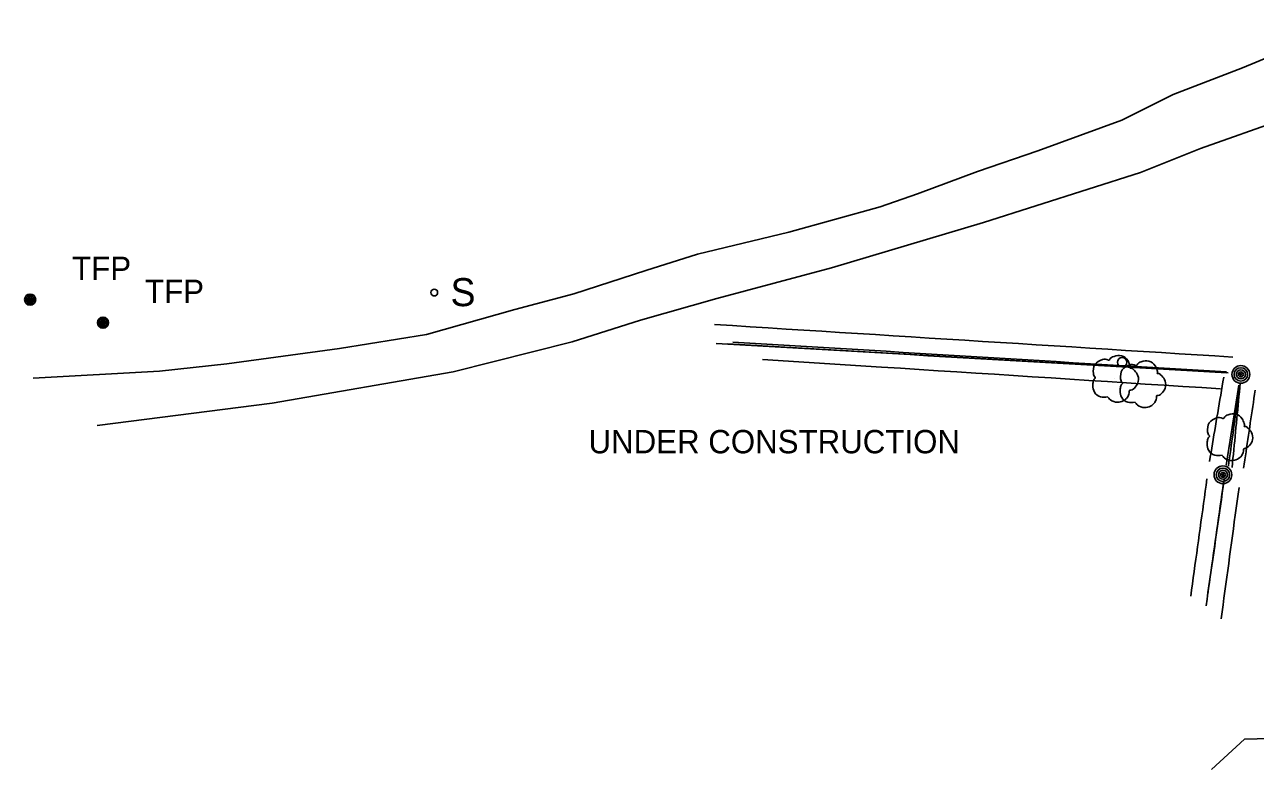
# Model space of a CAD drawing. Extents: x 368532 to 392481, y 10654822 to 10676899.
# Drawn here: x 373490.5 to 373753.9, y 10671783.2 to 10671942.5 of the extents above; entities that cross this region are included whole.
import ezdxf

# ---------------------------------------------------------------- set-up
doc = ezdxf.new("R2010")
doc.units = 0
for name, color, linetype in [('p_Catenary', 7, 'Continuous'), ('p_road dirt road', 7, 'Continuous'), ('p_structure constr area', 7, 'Continuous'), ('p_structure sign', 7, 'Continuous'), ('p_utility general pole', 7, 'Continuous'), ('p_utility guy anchor', 7, 'Continuous'), ('p_veg tree', 7, 'Continuous')]:
    doc.layers.add(name, color=color, linetype=linetype)

msp = doc.modelspace()

# ---------------------------------------------------------------- linework, layer by layer
at = {"layer": 'p_Catenary'}
for points in [[(373638.13, 10671878.31), (373641.96, 10671878.07), (373645.78, 10671877.83), (373649.6, 10671877.59), (373653.43, 10671877.35), (373657.25, 10671877.11), (373661.08, 10671876.87), (373664.9, 10671876.63), (373668.73, 10671876.39), (373672.55, 10671876.15), (373676.38, 10671875.91), (373680.2, 10671875.67), (373684.03, 10671875.43), (373687.85, 10671875.19), (373691.68, 10671874.95), (373695.5, 10671874.71), (373699.33, 10671874.47), (373703.15, 10671874.23), (373706.98, 10671873.99), (373710.8, 10671873.75), (373714.63, 10671873.51), (373718.45, 10671873.27), (373722.27, 10671873.03), (373726.1, 10671872.79), (373729.92, 10671872.55), (373733.75, 10671872.31), (373737.57, 10671872.07), (373741.4, 10671871.83), (373745.22, 10671871.59), (373749.05, 10671871.35)], [(373638.46, 10671874.24), (373642.24, 10671874.03), (373646.02, 10671873.81), (373649.8, 10671873.6), (373653.58, 10671873.38), (373657.35, 10671873.16), (373661.13, 10671872.95), (373664.91, 10671872.73), (373668.69, 10671872.51), (373672.47, 10671872.3), (373676.24, 10671872.08), (373680.02, 10671871.87), (373683.8, 10671871.65), (373687.58, 10671871.43), (373691.36, 10671871.22), (373695.13, 10671871), (373698.91, 10671870.79), (373702.69, 10671870.57), (373706.47, 10671870.35), (373710.24, 10671870.14), (373714.02, 10671869.92), (373717.8, 10671869.71), (373721.58, 10671869.49), (373725.36, 10671869.27), (373729.13, 10671869.06), (373732.91, 10671868.84), (373736.69, 10671868.62), (373740.47, 10671868.41), (373744.25, 10671868.19), (373748.02, 10671867.98)], [(373640.93, 10671874.2), (373644.61, 10671873.98), (373648.29, 10671873.77), (373651.98, 10671873.55), (373655.66, 10671873.34), (373659.35, 10671873.12), (373663.03, 10671872.91), (373666.72, 10671872.69), (373670.4, 10671872.48), (373674.09, 10671872.26), (373677.77, 10671872.05), (373681.45, 10671871.83), (373685.14, 10671871.62), (373688.82, 10671871.4), (373692.51, 10671871.19), (373696.19, 10671870.97), (373699.88, 10671870.76), (373703.56, 10671870.54), (373707.24, 10671870.33), (373710.93, 10671870.11), (373714.61, 10671869.9), (373718.3, 10671869.68), (373721.98, 10671869.47), (373725.67, 10671869.25), (373729.35, 10671869.03), (373733.04, 10671868.82), (373736.72, 10671868.6), (373740.4, 10671868.39), (373744.09, 10671868.17), (373747.77, 10671867.96)], [(373642.04, 10671874.56), (373645.68, 10671874.34), (373649.33, 10671874.12), (373652.97, 10671873.9), (373656.62, 10671873.68), (373660.26, 10671873.46), (373663.9, 10671873.24), (373667.55, 10671873.02), (373671.19, 10671872.8), (373674.83, 10671872.58), (373678.48, 10671872.36), (373682.12, 10671872.14), (373685.76, 10671871.92), (373689.41, 10671871.7), (373693.05, 10671871.48), (373696.69, 10671871.26), (373700.34, 10671871.03), (373703.98, 10671870.81), (373707.63, 10671870.59), (373711.27, 10671870.37), (373714.91, 10671870.15), (373718.56, 10671869.93), (373722.2, 10671869.71), (373725.84, 10671869.49), (373729.49, 10671869.27), (373733.13, 10671869.05), (373736.77, 10671868.83), (373740.42, 10671868.61), (373744.06, 10671868.39), (373747.7, 10671868.17)], [(373648.38, 10671870.86), (373673.88, 10671869.22), (373677.91, 10671868.96), (373681.94, 10671868.7), (373685.97, 10671868.44), (373690, 10671868.18), (373694.03, 10671867.92), (373698.06, 10671867.67), (373702.09, 10671867.41), (373706.12, 10671867.15), (373710.15, 10671866.89), (373714.18, 10671866.63), (373718.21, 10671866.37), (373722.24, 10671866.11), (373726.27, 10671865.85), (373730.3, 10671865.59), (373734.33, 10671865.33), (373738.36, 10671865.08), (373742.39, 10671864.82), (373746.42, 10671864.56)], [(373747.09, 10671867.02), (373746.93, 10671866.07), (373746.77, 10671865.12), (373746.61, 10671864.17), (373746.45, 10671863.23), (373746.29, 10671862.28), (373746.13, 10671861.33), (373745.97, 10671860.39), (373745.81, 10671859.44), (373745.65, 10671858.49), (373745.49, 10671857.54), (373745.33, 10671856.6), (373745.17, 10671855.65), (373745.01, 10671854.7), (373744.85, 10671853.75), (373744.7, 10671852.81), (373744.54, 10671851.86), (373744.38, 10671850.91), (373744.22, 10671849.97), (373744.06, 10671849.02)], [(373750.36, 10671865.31), (373750.21, 10671864.41), (373750.07, 10671863.51), (373749.92, 10671862.61), (373749.78, 10671861.71), (373749.63, 10671860.81), (373749.49, 10671859.91), (373749.34, 10671859.01), (373749.19, 10671858.11), (373749.05, 10671857.21), (373748.9, 10671856.31), (373748.76, 10671855.41), (373748.61, 10671854.51), (373748.47, 10671853.61), (373748.32, 10671852.71), (373748.18, 10671851.81), (373748.03, 10671850.91), (373747.88, 10671850.01), (373747.74, 10671849.11), (373747.59, 10671848.21)], [(373750.65, 10671865.8), (373750.56, 10671864.85), (373750.46, 10671863.9), (373750.37, 10671862.95), (373750.28, 10671862), (373750.19, 10671861.04), (373750.09, 10671860.09), (373750, 10671859.14), (373749.91, 10671858.19), (373749.82, 10671857.24), (373749.72, 10671856.29), (373749.63, 10671855.34), (373749.54, 10671854.39), (373749.45, 10671853.44), (373749.35, 10671852.49), (373749.26, 10671851.53), (373749.17, 10671850.58), (373749.07, 10671849.63), (373748.98, 10671848.68), (373748.89, 10671847.73)], [(373750.45, 10671864.96), (373750.32, 10671864.07), (373750.2, 10671863.17), (373750.08, 10671862.28), (373749.95, 10671861.39), (373749.83, 10671860.5), (373749.71, 10671859.6), (373749.58, 10671858.71), (373749.46, 10671857.82), (373749.33, 10671856.93), (373749.21, 10671856.03), (373749.09, 10671855.14), (373748.96, 10671854.25), (373748.84, 10671853.36), (373748.72, 10671852.46), (373748.59, 10671851.57), (373748.47, 10671850.68), (373748.34, 10671849.79), (373748.22, 10671848.89), (373748.1, 10671848)], [(373753.85, 10671864.27), (373753.72, 10671863.4), (373753.58, 10671862.52), (373753.45, 10671861.64), (373753.32, 10671860.76), (373753.19, 10671859.88), (373753.06, 10671859), (373752.92, 10671858.12), (373752.79, 10671857.25), (373752.66, 10671856.37), (373752.53, 10671855.49), (373752.4, 10671854.61), (373752.27, 10671853.73), (373752.13, 10671852.85), (373752, 10671851.97), (373751.87, 10671851.1), (373751.74, 10671850.22), (373751.61, 10671849.34), (373751.47, 10671848.46), (373751.34, 10671847.58)], [(373743.51, 10671845.29), (373743.33, 10671843.97), (373743.14, 10671842.64), (373742.96, 10671841.32), (373742.78, 10671840), (373742.6, 10671838.68), (373742.41, 10671837.36), (373742.23, 10671836.03), (373742.05, 10671834.71), (373741.87, 10671833.39), (373741.68, 10671832.07), (373741.5, 10671830.75), (373741.32, 10671829.42), (373741.14, 10671828.1), (373740.95, 10671826.78), (373740.77, 10671825.46), (373740.59, 10671824.14), (373740.41, 10671822.81), (373740.22, 10671821.49), (373740.04, 10671820.17)], [(373747.21, 10671845.11), (373747.01, 10671843.69), (373746.8, 10671842.27), (373746.6, 10671840.85), (373746.39, 10671839.43), (373746.19, 10671838.01), (373745.98, 10671836.6), (373745.78, 10671835.18), (373745.57, 10671833.76), (373745.37, 10671832.34), (373745.17, 10671830.92), (373744.96, 10671829.5), (373744.76, 10671828.08), (373744.55, 10671826.66), (373744.35, 10671825.24), (373744.14, 10671823.82), (373743.94, 10671822.4), (373743.73, 10671820.98), (373743.53, 10671819.57), (373743.32, 10671818.15)], [(373747.07, 10671844.54), (373746.89, 10671843.28), (373746.71, 10671842.02), (373746.53, 10671840.77), (373746.35, 10671839.51), (373746.18, 10671838.25), (373746, 10671836.99), (373745.82, 10671835.74), (373745.64, 10671834.48), (373745.46, 10671833.22), (373745.29, 10671831.96), (373745.11, 10671830.71), (373744.93, 10671829.45), (373744.75, 10671828.19), (373744.57, 10671826.93), (373744.4, 10671825.68), (373744.22, 10671824.42), (373744.04, 10671823.16), (373743.86, 10671821.91), (373743.68, 10671820.65)], [(373750.38, 10671843.47), (373750.18, 10671841.99), (373749.98, 10671840.51), (373749.78, 10671839.03), (373749.58, 10671837.55), (373749.37, 10671836.08), (373749.17, 10671834.6), (373748.97, 10671833.12), (373748.77, 10671831.64), (373748.57, 10671830.16), (373748.37, 10671828.68), (373748.17, 10671827.2), (373747.97, 10671825.73), (373747.76, 10671824.25), (373747.56, 10671822.77), (373747.36, 10671821.29), (373747.16, 10671819.81), (373746.96, 10671818.33), (373746.76, 10671816.85), (373746.56, 10671815.37)]]:
    msp.add_lwpolyline(points, dxfattribs=at)
at = {"layer": 'p_road dirt road'}
for p, q in [((373751.14, 10671933.22), (373773.24, 10671942.47)), ((373736.26, 10671927.51), (373751.14, 10671933.22)), ((373725.3, 10671922.06), (373736.26, 10671927.51)), ((373707.34, 10671915.47), (373725.3, 10671922.06)), ((373742.11, 10671915.94), (373760.48, 10671922.49)), ((373694.44, 10671911.08), (373707.34, 10671915.47)), ((373729.29, 10671910.84), (373742.11, 10671915.94)), ((373681.55, 10671906.27), (373694.44, 10671911.08)), ((373695.67, 10671900.12), (373729.29, 10671910.84)), ((373673.59, 10671903.49), (373681.55, 10671906.27)), ((373654.05, 10671898.09), (373673.59, 10671903.49)), ((373663.13, 10671890.42), (373695.67, 10671900.12)), ((373634.47, 10671893.35), (373654.05, 10671898.09)), ((373623.45, 10671889.86), (373634.47, 10671893.35)), ((373608, 10671884.91), (373623.45, 10671889.86)), ((373638.61, 10671883.9), (373663.13, 10671890.42)), ((373595.41, 10671881.55), (373608, 10671884.91)), ((373622.25, 10671879.27), (373638.61, 10671883.9)), ((373576.49, 10671876.2), (373595.41, 10671881.55)), ((373607.66, 10671874.61), (373622.25, 10671879.27)), ((373557.87, 10671873.22), (373576.49, 10671876.2)), ((373533.75, 10671869.9), (373557.87, 10671873.22)), ((373582.21, 10671868.2), (373607.66, 10671874.61)), ((373492.32, 10671866.81), (373519.31, 10671868.32)), ((373519.31, 10671868.32), (373533.75, 10671869.9)), ((373543.42, 10671861.51), (373582.21, 10671868.2)), ((373506.02, 10671856.68), (373543.42, 10671861.51))]:
    msp.add_line(p, q, dxfattribs=at)
at = {"layer": 'p_structure constr area'}
for p, q in [((373751.52, 10671789.58), (373744.49, 10671783.15)), ((373759.63, 10671789.81), (373751.52, 10671789.58))]:
    msp.add_line(p, q, dxfattribs=at)
at = {"layer": 'p_structure sign'}
msp.add_circle((373578.16, 10671885.14), 0.713, dxfattribs=at)
at = {"layer": 'p_utility general pole'}
for centre, radius in [((373491.66, 10671883.65), 1.19), ((373491.66, 10671883.65), 0.901), ((373491.66, 10671883.65), 0.608), ((373491.66, 10671883.65), 0.337), ((373491.66, 10671883.65), 0.12), ((373507.26, 10671878.72), 1.19), ((373507.26, 10671878.72), 0.901), ((373507.26, 10671878.72), 0.608), ((373507.26, 10671878.72), 0.337), ((373507.26, 10671878.72), 0.12), ((373750.77, 10671867.64), 1.9), ((373750.77, 10671867.64), 1.44), ((373750.77, 10671867.64), 0.973), ((373750.77, 10671867.64), 0.539), ((373750.77, 10671867.64), 0.192), ((373746.93, 10671846.17), 1.9), ((373746.93, 10671846.17), 1.44), ((373746.93, 10671846.17), 0.973), ((373746.93, 10671846.17), 0.539), ((373746.93, 10671846.17), 0.192)]:
    msp.add_circle(centre, radius, dxfattribs=at)
at = {"layer": 'p_utility guy anchor'}
msp.add_circle((373725.35, 10671870.25), 1, dxfattribs=at)
at = {"layer": 'p_veg tree'}
for p, q in [((373723.75, 10671866.74), (373723.75, 10671866.74)), ((373729.58, 10671865.61), (373729.58, 10671865.61)), ((373748.2, 10671854.26), (373748.2, 10671854.26))]:
    msp.add_line(p, q, dxfattribs=at)
for points in [[(373722.28, 10671862.85), (373720.72, 10671862.86), (373719.44, 10671863.84), (373719.07, 10671865.29), (373719.18, 10671866.14), (373719.53, 10671866.75), (373719.63, 10671866.86), (373719.57, 10671866.95), (373719.2, 10671867.84), (373719.55, 10671869.74), (373721.14, 10671870.8), (373722.44, 10671870.72), (373722.58, 10671870.67), (373722.65, 10671870.77), (373723.62, 10671871.5), (373725.23, 10671871.62), (373726.59, 10671870.64), (373727.01, 10671869.64), (373727.07, 10671869.09), (373727.05, 10671868.98), (373727.16, 10671868.98), (373727.76, 10671868.68), (373728.59, 10671867.71), (373728.81, 10671866.15), (373728.18, 10671864.91), (373727.22, 10671864.29), (373726.96, 10671864.23), (373726.91, 10671864.18), (373726.9, 10671864.12), (373726.84, 10671863.67), (373726.51, 10671862.76), (373725.57, 10671861.99), (373724.35, 10671861.67), (373722.85, 10671862.23), (373722.26, 10671862.86)], [(373728.12, 10671861.71), (373726.56, 10671861.72), (373725.28, 10671862.7), (373724.91, 10671864.16), (373725.02, 10671865), (373725.37, 10671865.61), (373725.47, 10671865.72), (373725.41, 10671865.82), (373725.04, 10671866.7), (373725.39, 10671868.6), (373726.97, 10671869.67), (373728.27, 10671869.58), (373728.41, 10671869.53), (373728.49, 10671869.63), (373729.46, 10671870.36), (373731.07, 10671870.48), (373732.43, 10671869.5), (373732.85, 10671868.5), (373732.91, 10671867.95), (373732.89, 10671867.84), (373733, 10671867.84), (373733.59, 10671867.54), (373734.43, 10671866.57), (373734.65, 10671865.01), (373734.01, 10671863.77), (373733.06, 10671863.16), (373732.8, 10671863.1), (373732.75, 10671863.05), (373732.74, 10671862.98), (373732.68, 10671862.53), (373732.35, 10671861.62), (373731.41, 10671860.85), (373730.18, 10671860.53), (373728.68, 10671861.09), (373728.1, 10671861.72)], [(373746.74, 10671850.37), (373745.18, 10671850.38), (373743.9, 10671851.36), (373743.53, 10671852.82), (373743.64, 10671853.66), (373743.99, 10671854.27), (373744.09, 10671854.38), (373744.03, 10671854.47), (373743.66, 10671855.36), (373744.01, 10671857.26), (373745.59, 10671858.33), (373746.89, 10671858.24), (373747.03, 10671858.19), (373747.11, 10671858.29), (373748.08, 10671859.02), (373749.69, 10671859.14), (373751.05, 10671858.16), (373751.47, 10671857.16), (373751.53, 10671856.61), (373751.51, 10671856.5), (373751.61, 10671856.5), (373752.21, 10671856.2), (373753.05, 10671855.23), (373753.27, 10671853.67), (373752.63, 10671852.43), (373751.68, 10671851.82), (373751.42, 10671851.75), (373751.37, 10671851.71), (373751.36, 10671851.64), (373751.3, 10671851.19), (373750.96, 10671850.28), (373750.02, 10671849.51), (373748.8, 10671849.19), (373747.3, 10671849.75), (373746.72, 10671850.38)]]:
    msp.add_spline(points, degree=3, dxfattribs=at)

# ---------------------------------------------------------------- texts
at = {"layer": 'p_structure constr area'}
msp.add_text('UNDER CONSTRUCTION', height=5, dxfattribs=at).set_placement((373611.16, 10671850.76))
at = {"layer": 'p_structure sign'}
msp.add_text('S', height=6, dxfattribs=at).set_placement((373581.62, 10671882.24))
at = {"layer": 'p_utility general pole'}
for p in [(373500.64, 10671887.83), (373516.24, 10671882.9)]:
    msp.add_text('TFP', height=5, dxfattribs=at).set_placement(p)

doc.saveas('drawing.dxf')
